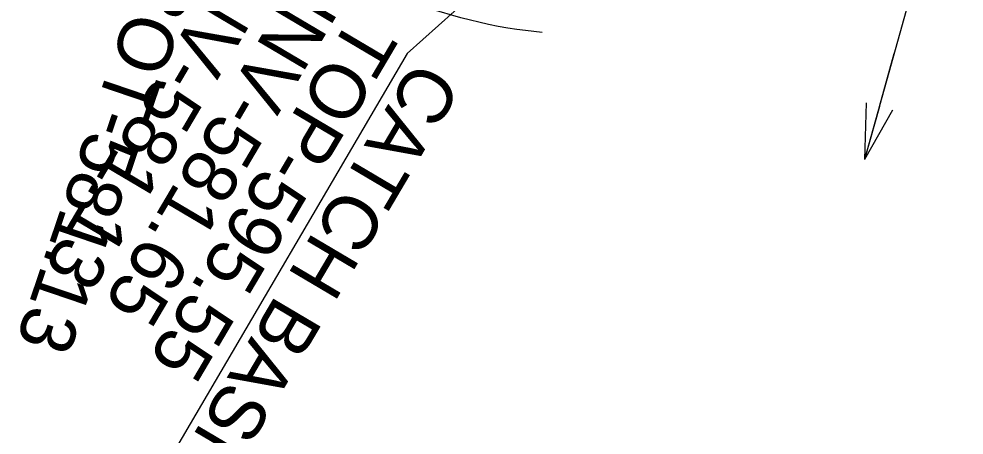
# Model space of a CAD drawing. Extents: x 1729869 to 1735532, y 648588 to 653771.
# Drawn here: x 1730223.4 to 1730309.4, y 652613 to 652650.8 of the extents above; entities that cross this region are included whole.
import ezdxf

# ---------------------------------------------------------------- set-up
doc = ezdxf.new("R2010")
doc.units = 0
for name, color, linetype in [('SURVEY - CONTOURS - Intermediate with optional Text', 7, 'Continuous'), ('SURVEY - DRAINAGE - Storm Sewer Text', 7, 'Continuous'), ('SURVEY - MISCELLANEOUS - Bottom of MH and CB', 7, 'Continuous'), ('SURVEY - UTILITIES - Water with Text', 7, 'Continuous')]:
    doc.layers.add(name, color=color, linetype=linetype)

msp = doc.modelspace()

# ---------------------------------------------------------------- linework, layer by layer
at = {"layer": 'SURVEY - CONTOURS - Intermediate with optional Text'}
msp.add_lwpolyline([(1730271.021, 652649.618), (1730270.257, 652649.698), (1730269.485, 652649.784), (1730268.694, 652649.883), (1730267.875, 652650.002), (1730267.019, 652650.146), (1730266.117, 652650.324), (1730263.615, 652650.934), (1730260.904, 652651.728), (1730258.132, 652652.641), (1730255.449, 652653.607), (1730253, 652654.559), (1730250.934, 652655.432), (1730250.477, 652655.638), (1730250.052, 652655.835), (1730249.659, 652656.024), (1730249.292, 652656.205), (1730248.951, 652656.38), (1730248.632, 652656.548), (1730248.235, 652656.765), (1730247.678, 652657.08), (1730247.497, 652657.183)], dxfattribs=at)
at = {"layer": 'SURVEY - DRAINAGE - Storm Sewer Text'}
for p, q in [((1730332.548, 652713.712), (1730258.707, 652647.687)), ((1730258.707, 652647.687), (1730229.472, 652597.874))]:
    msp.add_line(p, q, dxfattribs=at)
at = {"layer": 'SURVEY - UTILITIES - Water with Text'}
for p, q in [((1730301.729, 652642.871), (1730303.08, 652647.685)), ((1730300.526, 652643.209), (1730300.379, 652638.057)), ((1730301.729, 652642.871), (1730300.379, 652638.057)), ((1730301.729, 652642.871), (1730300.379, 652638.057)), ((1730302.933, 652642.533), (1730300.379, 652638.057))]:
    msp.add_line(p, q, dxfattribs=at)
msp.add_lwpolyline([(1730390.836, 652961.218), (1730300.379, 652638.057)], dxfattribs=at)

# ---------------------------------------------------------------- texts
at = {"layer": 'SURVEY - DRAINAGE - Storm Sewer Text'}
for s, p in [('INV-581.13', (1730242.769, 652657.352)), ('INV-581.65', (1730248.239, 652654.08)), ('TOP-595.55', (1730253.627, 652651.292)), ('CATCH BASIN', (1730259.463, 652647.297))]:
    msp.add_text(s, height=5, rotation=239.42461, dxfattribs=at).set_placement(p)
at = {"layer": 'SURVEY - MISCELLANEOUS - Bottom of MH and CB'}
msp.add_text('BOT-581.13', height=5, rotation=251.2412, dxfattribs=at).set_placement((1730234.781, 652656.017))

doc.saveas('drawing.dxf')
